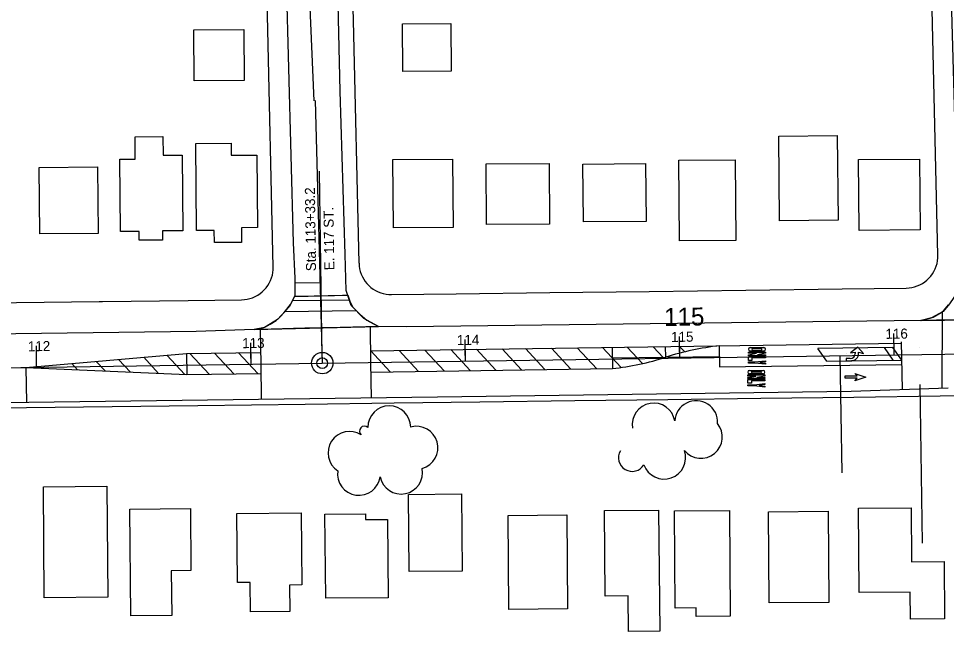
# Model space of a CAD drawing. Extents: x -2233 to 187241, y 4582 to 150524.
# Drawn here: x 111134.2 to 111567, y 59386.7 to 59672.7 of the extents above; entities that cross this region are included whole.
import ezdxf

# ---------------------------------------------------------------- set-up
doc = ezdxf.new("R2010")
doc.units = 0
for name, color, linetype in [('AP_X_Misc', 7, 'Continuous'), ('BLDG', 7, 'Continuous'), ('GE_X_CL_100', 7, 'Continuous'), ('GE_X_CL_20', 7, 'Continuous'), ('GE_X_CL_2000', 7, 'Continuous'), ('GE_X_CL_50', 7, 'Continuous'), ('PM_P_Cells', 7, 'Continuous'), ('PM_P_Channelizing_Line', 7, 'Continuous'), ('PM_P_CL_Double_Solid', 7, 'Continuous'), ('PM_P_Crosswalk', 7, 'Continuous'), ('PM_P_Stop_Line', 7, 'Continuous'), ('PM_P_Text', 7, 'Continuous'), ('PM_P_Transverse_Line', 7, 'Continuous'), ('ROAD', 7, 'Continuous'), ('RW_X_Fee_RW', 7, 'Continuous'), ('SG_P_Detection', 7, 'Continuous'), ('TREES', 7, 'Continuous')]:
    doc.layers.add(name, color=color, linetype=linetype)

msp = doc.modelspace()

# ---------------------------------------------------------------- linework, layer by layer
at = {"layer": 'AP_X_Misc'}
msp.add_lwpolyline([(111244.17, 59527.65), (111247.51, 59528.32), (111249.11, 59528.73), (111251.53, 59530.17), (111254.42, 59531.89), (111256.26, 59533.58), (111258.05, 59535.54), (111261.03, 59539.27), (111262.02, 59541.17), (111263.13, 59543.31), (111265.36, 59543.16), (111278.59, 59543.47), (111285.28, 59543.63), (111287.78, 59543.69), (111288.75, 59540.78), (111289.95, 59538.25), (111293.52, 59534.55), (111296.73, 59531.93), (111299.82, 59530.27), (111302.14, 59529.03), (111284.29, 59528.6), (111267.76, 59528.21), (111252.13, 59527.84)], close=True, dxfattribs=at)
msp.add_lwpolyline([(111574.38, 59532.12), (111562.43, 59531.94), (111555.06, 59531.83), (111557.95, 59532.54), (111559.4, 59532.9), (111560.76, 59533.45), (111564.47, 59535.51), (111565.77, 59536.46), (111568.03, 59539.11)], dxfattribs=at)
at = {"layer": 'BLDG'}
for points in [[(111335.81, 59670.42), (111336, 59648.24), (111313.52, 59648.04), (111313.32, 59670.22)], [(111239.32, 59667.6), (111239.53, 59643.85), (111216.16, 59643.65), (111215.95, 59667.4)], [(111201.6, 59617.63), (111201.67, 59608.95), (111210.48, 59609.03), (111210.79, 59573.69), (111201.37, 59573.61), (111201.41, 59569.39), (111190.48, 59569.29), (111190.44, 59573.39), (111181.83, 59573.32), (111181.54, 59607.1), (111188.66, 59607.16), (111188.57, 59617.52)], [(111516.08, 59618.13), (111516.43, 59578.62), (111489.21, 59578.38), (111488.87, 59617.89)], [(111233.36, 59614.51), (111233.41, 59608.93), (111245.43, 59609.03), (111245.73, 59575.15), (111238.23, 59575.08), (111238.29, 59568.26), (111225.56, 59568.15), (111225.51, 59573.86), (111217.27, 59573.79), (111216.92, 59614.37)], [(111336.61, 59607.12), (111336.89, 59575.3), (111309.09, 59575.06), (111308.81, 59606.88)], [(111381.67, 59605.13), (111381.92, 59576.82), (111352.55, 59576.57), (111352.3, 59604.88)], [(111426.7, 59605.08), (111426.94, 59578.08), (111397.7, 59577.82), (111397.47, 59604.82)], [(111468.5, 59606.83), (111468.83, 59569.2), (111442.5, 59568.97), (111442.17, 59606.6)], [(111554.39, 59607.18), (111554.68, 59574.15), (111526.27, 59573.9), (111525.98, 59606.93)], [(111171.1, 59603.53), (111171.37, 59572.48), (111144.12, 59572.24), (111143.85, 59603.29)], [(111175.4, 59454.5), (111175.85, 59402.68), (111146.26, 59402.42), (111145.81, 59454.24)], [(111340.76, 59450.88), (111341.07, 59414.88), (111316.38, 59414.67), (111316.07, 59450.66)], [(111214.36, 59444.06), (111214.61, 59415.14), (111205.47, 59415.06), (111205.66, 59394.14), (111186.55, 59393.97), (111186.11, 59443.81)], [(111266.02, 59442.04), (111266.31, 59408.42), (111260.63, 59408.37), (111260.74, 59396.03), (111242.37, 59395.87), (111242.25, 59409.62), (111236.3, 59409.57), (111236.02, 59441.78)], [(111296.02, 59441.67), (111296.04, 59438.95), (111306.24, 59439.04), (111306.56, 59402.45), (111277.49, 59402.2), (111277.15, 59441.5)], [(111389.88, 59441.07), (111390.27, 59397.27), (111362.93, 59397.03), (111362.55, 59440.83)], [(111432.78, 59443.38), (111433.27, 59386.85), (111418.65, 59386.73), (111418.5, 59403.35), (111407.86, 59403.25), (111407.52, 59443.16)], [(111465.76, 59443.24), (111466.19, 59393.88), (111450.32, 59393.74), (111450.28, 59397.73), (111440.55, 59397.65), (111440.15, 59443.02)], [(111511.83, 59442.82), (111512.2, 59400.31), (111484.37, 59400.07), (111483.99, 59442.58)], [(111550.55, 59444.43), (111550.77, 59419.18), (111565.93, 59419.31), (111566.16, 59392.65), (111550.27, 59392.52), (111550.16, 59405.08), (111526.26, 59404.87), (111525.91, 59444.22)]]:
    msp.add_lwpolyline(points, close=True, dxfattribs=at)
at = {"layer": 'GE_X_CL_100'}
for p, q in [((111342.65, 59512.9), (111342.51, 59522.9)), ((111442.64, 59514.35), (111442.5, 59524.35)), ((111542.63, 59515.8), (111542.49, 59525.8)), ((111142.67, 59510), (111142.53, 59520)), ((111242.66, 59511.45), (111242.52, 59521.45))]:
    msp.add_line(p, q, dxfattribs=at)
msp.add_circle((111275.89, 59511.93), 5, dxfattribs=at)
at = {"layer": 'GE_X_CL_20'}
for p, q in [((111272.5, 59634.42), (111275.89, 59511.93)), ((111275.89, 59511.93), (111585.93, 59516.43)), ((110955.68, 59507.28), (111275.89, 59511.93))]:
    msp.add_line(p, q, dxfattribs=at)
at = {"layer": 'GE_X_CL_2000'}
for p, q in [((111275.89, 59511.93), (111585.93, 59516.43)), ((110955.68, 59507.28), (111275.89, 59511.93))]:
    msp.add_line(p, q, dxfattribs=at)
msp.add_lwpolyline([(111258.07, 60180.17), (111259.27, 60127.88), (111261.05, 60018.34), (111262.51, 59970.43), (111263.41, 59926.42), (111264.62, 59874.72), (111265.98, 59829.53), (111266.88, 59784.46), (111268.92, 59734.18), (111269.88, 59681.65), (111271.94, 59634.4)], dxfattribs=at)
at = {"layer": 'GE_X_CL_50'}
for p, q in [((111275.85, 59514.43), (111274.59, 59601.47)), ((111442.64, 59514.35), (111442.57, 59519.35)), ((111542.63, 59515.8), (111542.56, 59520.8)), ((111142.67, 59510), (111142.6, 59515)), ((111242.66, 59511.45), (111242.59, 59516.45)), ((111342.65, 59512.9), (111342.58, 59517.9))]:
    msp.add_line(p, q, dxfattribs=at)
msp.add_circle((111275.89, 59511.93), 2.5, dxfattribs=at)
at = {"layer": 'PM_P_Cells'}
for p, q in [((111475.47, 59519.22), (111476.64, 59519.22)), ((111476.64, 59519.22), (111476.64, 59518.72)), ((111476.64, 59518.72), (111476.64, 59519.22)), ((111476.64, 59519.22), (111480.64, 59519.22)), ((111480.64, 59518.72), (111476.64, 59518.72)), ((111476.64, 59518.05), (111480.64, 59518.05)), ((111480.64, 59518.72), (111480.64, 59519.22)), ((111480.64, 59519.22), (111481.81, 59519.22)), ((111480.64, 59519.22), (111480.64, 59518.72)), ((111525.73, 59519.42), (111522.21, 59516.75)), ((111528.29, 59516.42), (111525.73, 59519.42)), ((111474.64, 59516.55), (111474.64, 59517.05)), ((111474.64, 59517.05), (111482.64, 59517.05)), ((111474.64, 59515.88), (111478.39, 59516.55)), ((111478.39, 59516.55), (111474.64, 59516.55)), ((111474.64, 59515.38), (111474.64, 59515.88)), ((111482.64, 59515.38), (111474.64, 59515.38)), ((111474.64, 59515.3), (111474.64, 59515.3)), ((111474.64, 59513.22), (111474.64, 59514.88)), ((111474.64, 59514.88), (111482.64, 59514.88)), ((111481.81, 59517.55), (111475.47, 59517.55)), ((111482.64, 59514.38), (111476.31, 59514.38)), ((111476.31, 59514.38), (111476.31, 59513.22)), ((111482.64, 59516.55), (111478.89, 59515.88)), ((111478.89, 59515.88), (111482.64, 59515.88)), ((111482.64, 59517.05), (111482.64, 59516.55)), ((111482.64, 59515.88), (111482.64, 59515.38)), ((111482.64, 59515.3), (111482.64, 59515.3)), ((111482.64, 59514.88), (111482.64, 59514.38)), ((111520.29, 59516.42), (111520.29, 59516.42)), ((111522.15, 59514.08), (111520.29, 59514.08)), ((111520.29, 59514.08), (111520.29, 59513.08)), ((111522.21, 59516.75), (111524.45, 59517.08)), ((111524.45, 59517.08), (111524.45, 59516.38)), ((111526.05, 59516.42), (111526.05, 59517.08)), ((111526.05, 59517.08), (111528.29, 59516.42)), ((111528.29, 59516.42), (111528.29, 59516.42)), ((111476.31, 59513.22), (111474.64, 59513.22)), ((111474.64, 59511.97), (111474.64, 59512.47)), ((111474.64, 59512.47), (111477.64, 59512.47)), ((111477.64, 59511.97), (111474.64, 59511.97)), ((111477.64, 59512.47), (111482.64, 59513.05)), ((111482.64, 59511.38), (111477.64, 59511.97)), ((111482.64, 59512.55), (111479.97, 59512.22)), ((111479.97, 59512.22), (111482.64, 59511.88)), ((111482.64, 59513.05), (111482.64, 59512.55)), ((111482.64, 59511.88), (111482.64, 59511.38)), ((111520.29, 59513.08), (111522.77, 59513.08)), ((111474.35, 59505.9), (111474.35, 59506.4)), ((111474.35, 59506.4), (111482.35, 59506.4)), ((111474.35, 59505.23), (111478.1, 59505.9)), ((111478.1, 59505.9), (111474.35, 59505.9)), ((111474.35, 59504.73), (111474.35, 59505.23)), ((111475.19, 59508.57), (111476.35, 59508.57)), ((111481.52, 59506.9), (111475.19, 59506.9)), ((111476.35, 59508.57), (111476.35, 59508.07)), ((111476.35, 59508.07), (111476.35, 59508.57)), ((111476.35, 59508.57), (111480.35, 59508.57)), ((111480.35, 59508.07), (111476.35, 59508.07)), ((111476.35, 59507.4), (111480.35, 59507.4)), ((111482.35, 59505.9), (111478.6, 59505.23)), ((111478.6, 59505.23), (111482.35, 59505.23)), ((111480.35, 59508.07), (111480.35, 59508.57)), ((111480.35, 59508.57), (111481.52, 59508.57)), ((111480.35, 59508.57), (111480.35, 59508.07)), ((111482.35, 59506.4), (111482.35, 59505.9)), ((111482.35, 59505.23), (111482.35, 59504.73)), ((111519.84, 59504.93), (111519.84, 59505.93)), ((111519.84, 59505.93), (111525.34, 59505.93)), ((111519.84, 59505.43), (111519.84, 59505.43)), ((111525.34, 59505.93), (111524.34, 59507.17)), ((111524.34, 59507.17), (111529.34, 59505.43)), ((111529.34, 59505.43), (111524.34, 59503.69)), ((111529.34, 59505.43), (111529.34, 59505.43)), ((111482.35, 59504.73), (111474.35, 59504.73)), ((111474.35, 59504.65), (111474.35, 59504.65)), ((111474.35, 59502.57), (111474.35, 59504.23)), ((111474.35, 59504.23), (111482.35, 59504.23)), ((111476.02, 59502.57), (111474.35, 59502.57)), ((111474.35, 59501.32), (111474.35, 59501.82)), ((111474.35, 59501.82), (111477.35, 59501.82)), ((111477.35, 59501.32), (111474.35, 59501.32)), ((111482.35, 59503.73), (111476.02, 59503.73)), ((111476.02, 59503.73), (111476.02, 59502.57)), ((111477.35, 59501.82), (111482.35, 59502.4)), ((111482.35, 59500.73), (111477.35, 59501.32)), ((111482.35, 59501.9), (111479.69, 59501.57)), ((111479.69, 59501.57), (111482.35, 59501.23)), ((111482.35, 59504.65), (111482.35, 59504.65)), ((111482.35, 59504.23), (111482.35, 59503.73)), ((111482.35, 59502.4), (111482.35, 59501.9)), ((111482.35, 59501.23), (111482.35, 59500.73)), ((111525.34, 59504.93), (111519.84, 59504.93)), ((111524.34, 59503.69), (111525.34, 59504.93))]:
    msp.add_line(p, q, dxfattribs=at)
for centre, radius, start, end in [((111475.47, 59518.38), 0.833, 90, 270), ((111476.64, 59518.38), 0.333, 90, 270), ((111480.64, 59518.38), 0.333, 270, 90), ((111481.81, 59518.38), 0.833, 270, 90), ((111522.15, 59516.38), 2.3, 270, 0), ((111522.77, 59516.37), 3.28, 270, 0.9085), ((111475.19, 59507.73), 0.833, 90, 270), ((111476.35, 59507.73), 0.333, 90, 270), ((111480.35, 59507.73), 0.333, 270, 90), ((111481.52, 59507.73), 0.833, 270, 90)]:
    msp.add_arc(centre, radius, start, end, dxfattribs=at)
at = {"layer": 'PM_P_Channelizing_Line'}
msp.add_line((111461.18, 59510.14), (111546.12, 59511.37), dxfattribs=at)
at = {"layer": 'PM_P_CL_Double_Solid'}
for p, q in [((111298.52, 59517.68), (111545.97, 59521.27)), ((111137.67, 59509.92), (111212.59, 59516.44)), ((111212.59, 59516.44), (111247.1, 59516.94)), ((110986.94, 59507.74), (111137.67, 59509.92)), ((111137.67, 59509.92), (111212.73, 59506.59)), ((111298.67, 59507.78), (111411.18, 59509.42)), ((111212.73, 59506.59), (111247.24, 59507.09))]:
    msp.add_line(p, q, dxfattribs=at)
for centre, radius, start, end in [((111477.27, 59382.68), 138.32, 96.7438, 107.3156), ((111398.14, 59631.76), 123.04, 276.085, 287.9743)]:
    msp.add_arc(centre, radius, start, end, dxfattribs=at)
at = {"layer": 'PM_P_Crosswalk'}
for p, q in [((111261.99, 59541.12), (111288.51, 59541.52)), ((111258.47, 59536.07), (111291.58, 59536.56)), ((111565.05, 59500.34), (111565.18, 59535.78))]:
    msp.add_line(p, q, dxfattribs=at)
at = {"layer": 'PM_P_Stop_Line'}
for p, q in [((111275.34, 59549.47), (111263.13, 59549.29)), ((111545.96, 59521.83), (111546.29, 59499.66))]:
    msp.add_line(p, q, dxfattribs=at)
at = {"layer": 'PM_P_Text'}
for p, q in [((111246.94, 59527.94), (111247.18, 59511.51)), ((111298.6, 59512.26), (111298.36, 59528.94)), ((111411.04, 59519.31), (111411.18, 59509.42)), ((111436.11, 59514.73), (111436.03, 59519.68)), ((111461.03, 59520.04), (111461.18, 59510.14)), ((111212.59, 59516.44), (111212.73, 59506.59)), ((111411.11, 59514.36), (111461.1, 59515.09)), ((111517.34, 59515.44), (111518.14, 59460.67)), ((111137.67, 59509.92), (111137.91, 59493.63)), ((111247.18, 59511.51), (111247.42, 59495.09)), ((111298.85, 59495.59), (111298.6, 59512.26)), ((111554.54, 59501.89), (111555.62, 59427.86))]:
    msp.add_line(p, q, dxfattribs=at)
at = {"layer": 'PM_P_Transverse_Line'}
for p, q in [((111323.71, 59518.04), (111332.74, 59508.28)), ((111335.79, 59518.22), (111344.82, 59508.45)), ((111347.8, 59518.39), (111356.83, 59508.63)), ((111359.72, 59518.57), (111368.75, 59508.8)), ((111370.67, 59518.73), (111379.7, 59508.96)), ((111382.75, 59518.9), (111391.78, 59509.13)), ((111394.83, 59519.08), (111403.87, 59509.31)), ((111406.59, 59519.25), (111415.22, 59509.91)), ((111418.11, 59519.42), (111425.21, 59511.74)), ((111430.19, 59519.59), (111435.01, 59514.38)), ((111442.52, 59519.77), (111444.93, 59517.16)), ((111192.62, 59514.7), (111199.58, 59507.17)), ((111203.45, 59515.64), (111211.78, 59506.63)), ((111214.15, 59516.46), (111223.14, 59506.74)), ((111225.58, 59516.63), (111234.57, 59506.9)), ((111236.77, 59516.79), (111245.76, 59507.07)), ((111298.52, 59517.68), (111307.56, 59507.91)), ((111311.78, 59517.87), (111320.81, 59508.1)), ((111159.01, 59511.78), (111161.72, 59508.86)), ((111170.44, 59512.77), (111174.59, 59508.28)), ((111180.91, 59513.68), (111186.39, 59507.76))]:
    msp.add_line(p, q, dxfattribs=at)
at = {"layer": 'ROAD'}
for p, q in [((111263.13, 59543.1), (111287.78, 59543.69)), ((111555.19, 59531.83), (111617.75, 59532.75)), ((111244.17, 59527.65), (111302.11, 59529.03))]:
    msp.add_line(p, q, dxfattribs=at)
for points in [[(111560.77, 60057.29), (111565.27, 59857.69), (111569.07, 59687.36), (111572.65, 59560.5), (111572.74, 59550.42), (111572.13, 59544.98), (111568.5, 59539.66), (111565.4, 59536.03), (111560.09, 59533.08), (111555.19, 59531.83), (111315.1, 59528.88), (111302.11, 59529.03), (111295.33, 59532.69), (111289.41, 59538.81), (111287.06, 59545.89), (111286.58, 59562.68), (111284.3, 59638.89), (111281.06, 59774.49), (111275.94, 59946.05), (111275.78, 60054.81)], [(111249.82, 60054.58), (111253.79, 59890.6), (111258.99, 59690.46), (111262.39, 59568.03), (111263.13, 59551.61), (111263.13, 59543.31), (111260.44, 59538.15), (111255.08, 59532.29), (111248.88, 59528.59), (111244.17, 59527.65), (111217.09, 59526.71), (111000.52, 59523.93), (110987.27, 59523.65), (110981.03, 59525.71), (110974.16, 59531.72), (110969.47, 59538.83), (110967.21, 59547.87), (110964.64, 59621.29), (110959.89, 59811.67), (110956.43, 59948.99), (110955.57, 60052.01)], [(110828.96, 59489.1), (110873.65, 59489.81), (110963.73, 59491.4), (111127, 59493.49), (111329.57, 59496.18), (111522.58, 59498.79), (111567.84, 59500.44)]]:
    msp.add_lwpolyline(points, dxfattribs=at)
at = {"layer": 'RW_X_Fee_RW'}
for points in [[(111563.04, 59562.32), (111560.34, 59677), (111559.18, 59726.4), (111558.12, 59771.39), (111557.06, 59816.38), (111556, 59861.37), (111554.94, 59906.35), (111554, 59946.34), (111553.05, 59986.33), (111552.11, 60026.32), (111551.17, 60066.31), (111550.23, 60106.3), (111549.29, 60146.29)], [(111293.05, 59558.54), (111290.38, 59671.81), (111289.28, 59718.31), (111288.23, 59763.29), (111287.17, 59808.28), (111286.11, 59853.27), (111285.05, 59898.26), (111284.1, 59938.25), (111283.16, 59978.23), (111282.22, 60018.22), (111281.28, 60058.21), (111280.34, 60098.2), (111279.31, 60141.71)], [(111253.06, 59556.77), (111250.3, 59674.23), (111249.2, 59721.09), (111248.14, 59766.08), (111247.08, 59811.06), (111246.02, 59856.05), (111244.96, 59901.04), (111244.02, 59941.03), (111243.08, 59981.02), (111242.14, 60021.01), (111241.2, 60061), (111240.26, 60100.99), (111239.31, 60141.04)], [(111548.24, 59546.97), (111549.56, 59547.04), (111550.86, 59547.23), (111552.14, 59547.53), (111553.39, 59547.95), (111554.6, 59548.47), (111555.76, 59549.1), (111556.86, 59549.82), (111557.89, 59550.64), (111558.85, 59551.55), (111559.72, 59552.54), (111560.5, 59553.6), (111561.19, 59554.72), (111561.77, 59555.91), (111562.25, 59557.13), (111562.62, 59558.4), (111562.87, 59559.69), (111563.02, 59561), (111563.04, 59562.32)], [(111293.05, 59558.54), (111293.14, 59557.25), (111293.33, 59555.96), (111293.64, 59554.7), (111294.06, 59553.47), (111294.58, 59552.28), (111295.21, 59551.14), (111295.93, 59550.06), (111296.74, 59549.04), (111297.63, 59548.1), (111298.61, 59547.24), (111299.65, 59546.46), (111300.76, 59545.78), (111301.92, 59545.2), (111303.13, 59544.72), (111304.37, 59544.35), (111305.65, 59544.09), (111306.94, 59543.94), (111308.24, 59543.9)], [(111238.26, 59541.5), (111239.57, 59541.57), (111240.88, 59541.76), (111242.16, 59542.07), (111243.41, 59542.48), (111244.62, 59543), (111245.78, 59543.63), (111246.88, 59544.36), (111247.91, 59545.18), (111248.86, 59546.08), (111249.73, 59547.07), (111250.52, 59548.13), (111251.2, 59549.26), (111251.79, 59550.44), (111252.27, 59551.67), (111252.63, 59552.93), (111252.89, 59554.22), (111253.03, 59555.53), (111253.06, 59556.77)], [(111308.24, 59543.9), (111338.34, 59544.28), (111381.97, 59544.84), (111428.41, 59545.43), (111473.41, 59546.01), (111518.41, 59546.58), (111548.24, 59546.97)], [(110988.25, 59538.3), (111013.35, 59538.62), (111053.35, 59539.13), (111093.35, 59539.65), (111133.35, 59540.16), (111171.84, 59540.65), (111173.34, 59540.67), (111213.34, 59541.18), (111238.26, 59541.5)], [(111267.88, 59492.85), (111309.43, 59493.38), (111349.43, 59493.89), (111393.69, 59494.46), (111437.09, 59495.01), (111480.48, 59495.57), (111523.88, 59496.12), (111564.12, 59496.64), (111584.57, 59496.9)], [(110998.36, 59489.4), (111137.89, 59491.19), (111177.89, 59491.7), (111217.89, 59492.21), (111267.88, 59492.85)]]:
    msp.add_lwpolyline(points, dxfattribs=at)
at = {"layer": 'SG_P_Detection'}
for p, q in [((111542.07, 59519.29), (111507.07, 59518.76)), ((111511.16, 59512.82), (111507.07, 59518.76)), ((111517.29, 59518.91), (111517.29, 59518.91)), ((111542.16, 59513.29), (111538.07, 59519.23)), ((111546.16, 59513.35), (111542.07, 59519.29)), ((111554.29, 59519.44), (111554.29, 59519.44)), ((111511.16, 59512.82), (111546.16, 59513.35)), ((111517.38, 59512.91), (111517.38, 59512.91)), ((111554.37, 59513.44), (111554.37, 59513.44))]:
    msp.add_line(p, q, dxfattribs=at)
at = {"layer": 'TREES'}
for centre, radius, start, end in [((111430.43, 59483.29), 10, 9.6873, 189.6873), ((111450.28, 59484.39), 10, 356.645, 176.645), ((111307.14, 59482.03), 10, 0.397, 180.397), ((111452.52, 59477.47), 10, 219.2964, 39.2964), ((111288.57, 59470.06), 10, 56.8346, 236.8346), ((111295.59, 59480.2), 2.35, 48.7002, 228.7002), ((111319.82, 59472.47), 10, 285.525, 105.525), ((111420.44, 59467.78), 6.37, 149.1833, 329.1833), ((111435.34, 59467.83), 10, 199.3255, 19.3255), ((111312.69, 59460.84), 10, 191.4915, 11.4915), ((111293, 59460.27), 10, 171.8273, 351.8273)]:
    msp.add_arc(centre, radius, start, end, dxfattribs=at)

# ---------------------------------------------------------------- texts
at = {"layer": 'GE_X_CL_100'}
msp.add_text('115', height=8.4, rotation=0.8319, dxfattribs=at).set_placement((111435.41, 59529.25))
at = {"layer": 'GE_X_CL_50'}
for s, rotation, p in [('Sta. 113+33.2', 90.8319, (111273.01, 59554.85)), ('E. 117 ST.', 90.8319, (111281.54, 59555.31)), ('116', 0.8319, (111538.59, 59523.25)), ('113', 0.8319, (111238.58, 59518.89)), ('114', 0.8319, (111338.71, 59520.34)), ('115', 0.8319, (111438.6, 59521.79)), ('112', 0.8319, (111138.61, 59517.44))]:
    msp.add_text(s, height=4.68, rotation=rotation, dxfattribs=at).set_placement(p)

doc.saveas('drawing.dxf')
